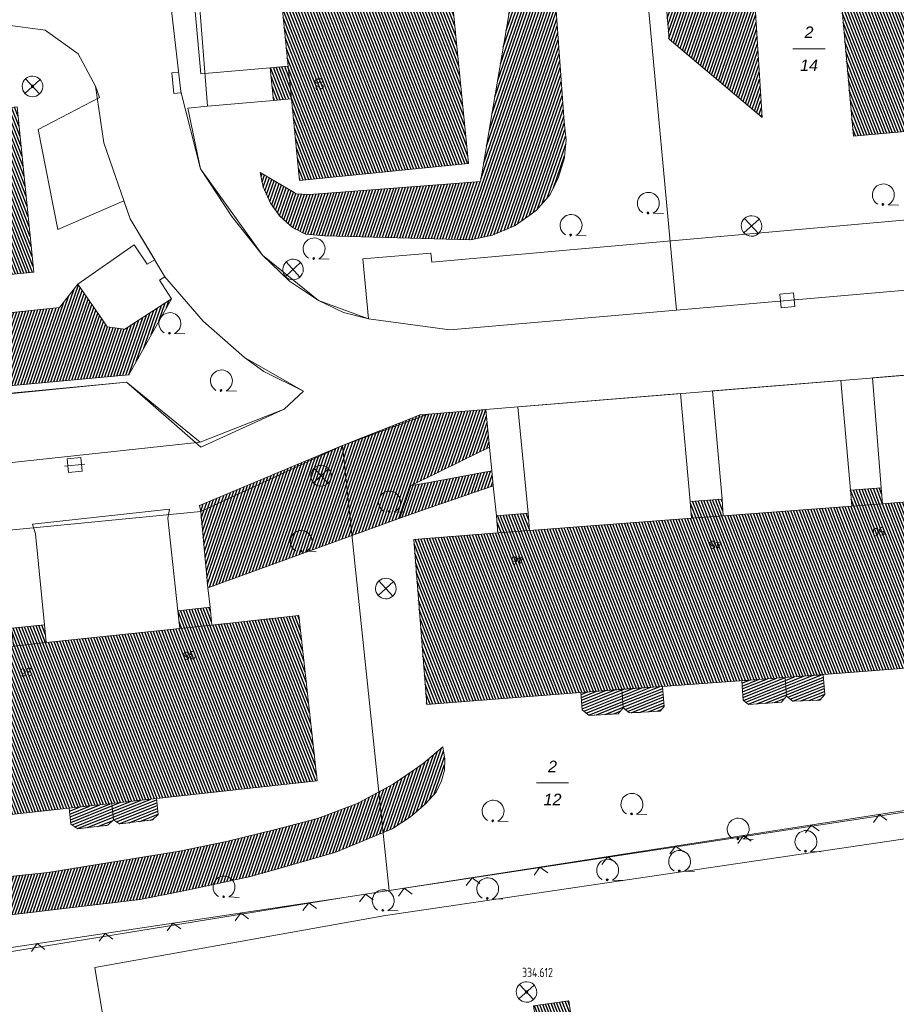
# Model space of a CAD drawing. Header units: metres. Extents: x 345144 to 348639, y 5629211 to 5635235.
# Tile 964 of 1056: x 347790 to 347853, y 5630984 to 5631056. Entities that reach past the tile are written whole.
import ezdxf
from ezdxf.enums import TextEntityAlignment as Align

# ---------------------------------------------------------------- set-up
doc = ezdxf.new("R2010")
doc.units = ezdxf.units.M
doc.header["$MEASUREMENT"] = 0
doc.linetypes.add('4_4', pattern=[1.4, 0.7, -0.7])
for name, color, linetype in [('011 Gebäude', 7, 'Continuous'), ('028 Geländeform', 7, 'Continuous'), ('065-066 Ver_Entsorgung', 7, 'Continuous'), ('065-066 Ver_Entsorgung Ausg.', 7, 'Continuous'), ('081-083 Topographie', 7, 'Continuous'), ('AX Flurstück', 7, 'Continuous'), ('AX Gebäude', 7, 'Continuous'), ('Definitionslinie', 7, 'Continuous'), ('Präsentationsobjekt -Text (punktförmig)', 7, 'Continuous')]:
    doc.layers.add(name, color=color, linetype=linetype)
doc.styles.add('ARIAL', font='arial.ttf', dxfattribs={"height": 1})
doc.styles.add('ARIALIT', font='ariali.ttf', dxfattribs={"height": 1})
doc.styles.add('DIN-6776-IT', font='txt', dxfattribs={"height": 1})
pattern_1 = [(201.882352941, (0, 0), (0.074540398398, -0.185590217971), [])]
pattern_2 = [(250.9552151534, (0, 0), (0.1890527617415, -0.065261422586), [])]
pattern_3 = [(111.5294117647, (0, 0), (-0.186045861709, -0.07339575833), [])]

# ---------------------------------------------------------------- blocks, each defined once
blk = doc.blocks.new('alk_3504_nrw')
at = {"color": 134, "lineweight": 5, "true_color": 0x00b2b2, "flags": 128}
for points in [[(-0.729333, -0.684), (-0.707333, -0.707333), (0.707333, 0.707333)], [(-0.707333, 0.707333), (0.707333, -0.707333)]]:
    blk.add_lwpolyline(points, dxfattribs=at)
at = {"color": 134, "lineweight": 5, "true_color": 0x00b2b2}
for start, end in [(90, -90), (-90, 90)]:
    blk.add_arc((0, 0), 1, start, end, dxfattribs=at)
blk = doc.blocks.new('alk_043x_nrw')
h = blk.add_hatch(color=7)
edge = h.paths.add_edge_path(flags=0)
edge.add_arc((0, 0), 1, 180, 360, ccw=False)
edge.add_arc((0, 0), 1, 0, 180, ccw=False)
blk = doc.blocks.new('alk_7100_nrwx2')
at = {"true_color": 0x2e2e2e}
h = blk.add_hatch(color=250, dxfattribs=at)
edge = h.paths.add_edge_path(flags=0)
edge.add_arc((0.024073, -0.597267), 0.057254, 180, 360, ccw=False)
edge.add_arc((0.024073, -0.597267), 0.057255, 0, 180, ccw=False)
at = {"color": 250, "lineweight": 5, "true_color": 0x2e2e2e, "flags": 128}
blk.add_lwpolyline([(0.349382, -0.597267), (1, -0.597267)], dxfattribs=at)
at = {"color": 250, "lineweight": 5, "true_color": 0x2e2e2e}
for centre, radius, start, end in [((0.024073, 0.012362), 0.690995, -61.91481688, -118.08518312), ((0.024073, -0.597267), 0.057255, 0, 180), ((0.024073, -0.597267), 0.057254, 180, 0)]:
    blk.add_arc(centre, radius, start, end, dxfattribs=at)
blk = doc.blocks.new('3488_swc')
at = {"color": 7, "lineweight": 5, "flags": 128}
for points in [[(1, 0), (-1, 0)], [(0.666667, 0.666667), (-0.666667, 0.666667), (-0.666667, -0.666667), (0.666667, -0.666667), (0.666667, 0.666667)]]:
    blk.add_lwpolyline(points, dxfattribs=at)
blk = doc.blocks.new('swc_strasseneinlauf')
at = {"color": 7, "lineweight": 5, "flags": 128}
blk.add_lwpolyline([(-1, 0), (-1, -0.666667), (1, -0.666667), (1, 0)], dxfattribs=at)

msp = doc.modelspace()

# ---------------------------------------------------------------- hatches: boundary and pattern name
at = {"layer": '011 Gebäude', "true_color": 0x8f8f8f}
h = msp.add_hatch(dxfattribs=at)
h.set_pattern_fill('_USER', color=252, scale=0.2, angle=201.88235294, style=0, pattern_type=0)
h.set_pattern_definition(pattern_1)
h.paths.add_polyline_path([(347845.361, 5631008.272), (347845.461, 5631006.911), (347845.461, 5631006.911), (347845.09, 5631006.485), (347845.09, 5631006.485), (347842.699, 5631006.316), (347842.699, 5631006.316), (347842.298, 5631006.629), (347842.298, 5631006.629), (347842.197, 5631008.042), (347842.197, 5631008.042)], flags=0)
h = msp.add_hatch(dxfattribs=at)
h.set_pattern_fill('_USER', color=252, scale=0.2, angle=201.88235294, style=0, pattern_type=0)
h.set_pattern_definition(pattern_1)
h.paths.add_polyline_path([(347847.897, 5631006.639), (347845.929, 5631006.546), (347845.929, 5631006.546), (347845.461, 5631006.911), (347845.461, 5631006.911), (347845.361, 5631008.272), (347845.361, 5631008.272), (347848.133, 5631008.48), (347848.133, 5631008.48), (347848.245, 5631007.03), (347848.245, 5631007.03)], flags=0)
h = msp.add_hatch(dxfattribs=at)
h.set_pattern_fill('_USER', color=252, scale=0.2, angle=201.88235294, style=0, pattern_type=0)
h.set_pattern_definition(pattern_1)
h.paths.add_polyline_path([(347833.469, 5631007.417), (347833.568, 5631006.062), (347833.568, 5631006.062), (347833.203, 5631005.643), (347833.203, 5631005.643), (347831.091, 5631005.518), (347831.091, 5631005.518), (347830.591, 5631005.916), (347830.591, 5631005.916), (347830.493, 5631007.196), (347830.493, 5631007.196)], flags=0)
h = msp.add_hatch(dxfattribs=at)
h.set_pattern_fill('_USER', color=252, scale=0.2, angle=201.88235294, style=0, pattern_type=0)
h.set_pattern_definition(pattern_1)
h.paths.add_polyline_path([(347836.257, 5631005.833), (347834.031, 5631005.693), (347834.031, 5631005.693), (347833.568, 5631006.062), (347833.568, 5631006.062), (347833.469, 5631007.417), (347833.469, 5631007.417), (347836.436, 5631007.631), (347836.436, 5631007.631), (347836.542, 5631006.165), (347836.542, 5631006.165)], flags=0)
h = msp.add_hatch(dxfattribs=at)
h.set_pattern_fill('_USER', color=252, scale=0.2, angle=201.88235294, style=0, pattern_type=0)
h.set_pattern_definition(pattern_1)
h.paths.add_polyline_path([(347796.323, 5630999.097), (347799.574, 5630999.46), (347799.574, 5630999.46), (347799.702, 5630998.294), (347799.702, 5630998.294), (347799.298, 5630997.906), (347799.298, 5630997.906), (347796.888, 5630997.622), (347796.888, 5630997.622), (347796.454, 5630997.916), (347796.454, 5630997.916)], flags=0)
h = msp.add_hatch(dxfattribs=at)
h.set_pattern_fill('_USER', color=252, scale=0.2, angle=201.88235294, style=0, pattern_type=0)
h.set_pattern_definition(pattern_1)
h.paths.add_polyline_path([(347796.04, 5630997.521), (347793.847, 5630997.265), (347793.847, 5630997.265), (347793.349, 5630997.609), (347793.349, 5630997.609), (347793.223, 5630998.752), (347793.223, 5630998.752), (347796.323, 5630999.097), (347796.323, 5630999.097), (347796.454, 5630997.916), (347796.454, 5630997.916)], flags=0)
at = {"layer": '028 Geländeform', "true_color": 0xb27500}
h = msp.add_hatch(dxfattribs=at)
h.set_pattern_fill('_USER', color=44, scale=0.2, angle=250.95521515, style=0, pattern_type=0)
h.set_pattern_definition(pattern_2)
h.paths.add_polyline_path([(347845.746, 5631108.885), (347847.641, 5631109.031), (347847.641, 5631109.031), (347849.683, 5631109.188), (347849.683, 5631109.188), (347850.684, 5631109.265), (347850.684, 5631109.265), (347853.383, 5631109.614), (347853.383, 5631109.614), (347850.326, 5631105.97), (347850.326, 5631105.97), (347842.104, 5631104.533), (347842.104, 5631104.533), (347840.184, 5631104.225), (347840.184, 5631104.225), (347838.81, 5631104.725), (347838.81, 5631104.725), (347836.852, 5631105.254), (347836.852, 5631105.254), (347834.931, 5631105.58), (347834.931, 5631105.58), (347833.317, 5631105.63), (347833.317, 5631105.63), (347832.935, 5631105.641), (347832.935, 5631105.641), (347831.12, 5631105.381), (347831.12, 5631105.381), (347829.55, 5631104.899), (347829.55, 5631104.899), (347827.586, 5631103.87), (347827.586, 5631103.87), (347826.397, 5631102.944), (347826.397, 5631102.944), (347825.691, 5631102.192), (347825.691, 5631102.192), (347825.032, 5631100.553), (347825.032, 5631100.553), (347824.961, 5631099.096), (347824.961, 5631099.096), (347825.617, 5631090.643), (347825.617, 5631090.643), (347826.674, 5631076.905), (347826.674, 5631076.905), (347828.256, 5631062.929), (347828.256, 5631062.929), (347829.259, 5631048.779), (347829.259, 5631048.779), (347829.411, 5631047.399), (347829.411, 5631047.399), (347829.322, 5631046.487), (347829.322, 5631046.487), (347829.287, 5631046.127), (347829.287, 5631046.127), (347828.865, 5631044.704), (347828.865, 5631044.704), (347828.621, 5631044.197), (347828.621, 5631044.197), (347828.258, 5631043.445), (347828.258, 5631043.445), (347827.26, 5631042.321), (347827.26, 5631042.321), (347826.859, 5631042.03), (347826.859, 5631042.03), (347825.702, 5631041.185), (347825.702, 5631041.185), (347824.058, 5631040.488), (347824.058, 5631040.488), (347822.484, 5631040.156), (347822.484, 5631040.156), (347811.823, 5631040.453), (347811.823, 5631040.453), (347810.438, 5631040.566), (347810.438, 5631040.566), (347809.475, 5631041.043), (347809.475, 5631041.043), (347808.566, 5631041.866), (347808.566, 5631041.866), (347807.89, 5631042.827), (347807.89, 5631042.827), (347807.344, 5631044.002), (347807.344, 5631044.002), (347807.144, 5631045.054), (347807.144, 5631045.054), (347809.498, 5631043.665), (347809.498, 5631043.665), (347809.76, 5631043.511), (347809.76, 5631043.511), (347810.642, 5631043.453), (347810.642, 5631043.453), (347811.724, 5631043.534), (347811.724, 5631043.534), (347821.004, 5631044.233), (347821.004, 5631044.233), (347823.184, 5631044.397), (347823.184, 5631044.397), (347823.466, 5631046.064), (347823.466, 5631046.064), (347823.939, 5631048.857), (347823.939, 5631048.857), (347825.555, 5631058.411), (347825.555, 5631058.411), (347825.133, 5631061.834), (347825.133, 5631061.834), (347821.109, 5631094.528), (347821.109, 5631094.528), (347819.489, 5631108.276), (347819.489, 5631108.276), (347819.437, 5631108.719), (347819.437, 5631108.719), (347830.74, 5631108.727), (347830.74, 5631108.727), (347835.289, 5631108.677), (347835.289, 5631108.677), (347839.049, 5631108.635), (347839.049, 5631108.635), (347839.932, 5631108.625), (347839.932, 5631108.625), (347841.425, 5631108.693), (347841.425, 5631108.693)], flags=0)
h = msp.add_hatch(dxfattribs=at)
h.set_pattern_fill('_USER', color=44, scale=0.2, angle=250.95521515, style=0, pattern_type=0)
h.set_pattern_definition(pattern_2)
h.paths.add_polyline_path([(347833.317, 5631105.63), (347834.931, 5631105.58), (347834.931, 5631105.58), (347836.852, 5631105.254), (347836.852, 5631105.254), (347838.81, 5631104.725), (347838.81, 5631104.725), (347840.184, 5631104.225), (347840.184, 5631104.225), (347843.682, 5631049.054), (347843.682, 5631049.054), (347836.906, 5631054.765), (347836.906, 5631054.765), (347833.817, 5631091.209), (347833.817, 5631091.209), (347833.416, 5631096.374), (347833.416, 5631096.374), (347833.271, 5631098.246), (347833.271, 5631098.246), (347833.213, 5631099.695), (347833.213, 5631099.695), (347833.238, 5631101.12), (347833.238, 5631101.12)], flags=0)
h = msp.add_hatch(dxfattribs=at)
h.set_pattern_fill('_USER', color=44, scale=0.2, angle=250.95521515, style=0, pattern_type=0)
h.set_pattern_definition(pattern_2)
h.paths.add_polyline_path([(347797.562, 5631030.323), (347753.244, 5631026.253), (347753.244, 5631026.253), (347750.996, 5631026.102), (347750.996, 5631026.102), (347748.496, 5631026.194), (347748.496, 5631026.194), (347746.346, 5631026.577), (347746.346, 5631026.577), (347745.206, 5631026.976), (347745.206, 5631026.976), (347743.746, 5631027.857), (347743.746, 5631027.857), (347742.032, 5631030.004), (347742.032, 5631030.004), (347741.341, 5631031.585), (347741.341, 5631031.585), (347740.962, 5631032.936), (347740.962, 5631032.936), (347740.84, 5631033.94), (347740.84, 5631033.94), (347741.56, 5631033.127), (347741.56, 5631033.127), (347742.231, 5631032.551), (347742.231, 5631032.551), (347743.296, 5631031.847), (347743.296, 5631031.847), (347743.633, 5631031.726), (347743.633, 5631031.726), (347744.997, 5631031.239), (347744.997, 5631031.239), (347745.7, 5631031.2), (347745.7, 5631031.2), (347746.096, 5631031.176), (347746.096, 5631031.176), (347748.267, 5631031.338), (347748.267, 5631031.338), (347749.031, 5631031.395), (347749.031, 5631031.395), (347751.21, 5631031.581), (347751.21, 5631031.581), (347786.039, 5631034.553), (347786.039, 5631034.553), (347792.53, 5631035.234), (347792.53, 5631035.234), (347793.851, 5631036.924), (347793.851, 5631036.924), (347795.64, 5631034.327), (347795.64, 5631034.327), (347795.99, 5631033.817), (347795.99, 5631033.817), (347797.27, 5631033.655), (347797.27, 5631033.655), (347800.665, 5631035.842), (347800.665, 5631035.842)], flags=0)
h = msp.add_hatch(dxfattribs=at)
h.set_pattern_fill('_USER', color=44, scale=0.2, angle=250.95521515, style=0, pattern_type=0)
h.set_pattern_definition(pattern_2)
h.paths.add_polyline_path([(347818.106, 5631022.25), (347818.039, 5631022.053), (347818.039, 5631022.053), (347817.301, 5631019.888), (347817.301, 5631019.888), (347803.332, 5631014.809), (347803.332, 5631014.809), (347802.801, 5631020.364), (347802.801, 5631020.364), (347802.705, 5631020.801), (347802.705, 5631020.801), (347813.118, 5631025.17), (347813.118, 5631025.17), (347813.985, 5631025.513), (347813.985, 5631025.513), (347817.94, 5631027.078), (347817.94, 5631027.078), (347818.752, 5631027.399), (347818.752, 5631027.399), (347819.359, 5631027.448), (347819.359, 5631027.448), (347823.573, 5631027.792), (347823.573, 5631027.792), (347823.825, 5631025.058), (347823.825, 5631025.058), (347821.948, 5631024.136), (347821.948, 5631024.136), (347819.973, 5631023.166), (347819.973, 5631023.166)], flags=0)
h = msp.add_hatch(dxfattribs=at)
h.set_pattern_fill('_USER', color=44, scale=0.2, angle=250.95521515, style=0, pattern_type=0)
h.set_pattern_definition(pattern_2)
h.paths.add_polyline_path([(347824.101, 5631022.243), (347820.644, 5631021.046), (347820.644, 5631021.046), (347819.777, 5631020.746), (347819.777, 5631020.746), (347818.617, 5631020.344), (347818.617, 5631020.344), (347817.301, 5631019.888), (347817.301, 5631019.888), (347818.039, 5631022.053), (347818.039, 5631022.053), (347818.106, 5631022.25), (347818.106, 5631022.25), (347819.163, 5631022.442), (347819.163, 5631022.442), (347823.997, 5631023.319), (347823.997, 5631023.319)], flags=0)
h = msp.add_hatch(dxfattribs=at)
h.set_pattern_fill('_USER', color=44, scale=0.2, angle=250.95521515, style=0, pattern_type=0)
h.set_pattern_definition(pattern_2)
h.paths.add_polyline_path([(347763.98, 5630988.03), (347752.997, 5630987.236), (347752.997, 5630987.236), (347752.219, 5630987.442), (347752.219, 5630987.442), (347751.66, 5630987.867), (347751.66, 5630987.867), (347751.213, 5630988.61), (347751.213, 5630988.61), (347750.98, 5630990.328), (347750.98, 5630990.328), (347750.913, 5630992.125), (347750.913, 5630992.125), (347751.462, 5630993.583), (347751.462, 5630993.583), (347752.026, 5630994.845), (347752.026, 5630994.845), (347752.918, 5630996.395), (347752.918, 5630996.395), (347753.361, 5630993.484), (347753.361, 5630993.484), (347753.682, 5630991.377), (347753.682, 5630991.377), (347753.82, 5630990.466), (347753.82, 5630990.466), (347754.151, 5630990.492), (347754.151, 5630990.492), (347769.441, 5630991.757), (347769.441, 5630991.757), (347791.662, 5630994.082), (347791.662, 5630994.082), (347801.251, 5630995.641), (347801.251, 5630995.641), (347804.689, 5630996.345), (347804.689, 5630996.345), (347808.246, 5630997.201), (347808.246, 5630997.201), (347811.311, 5630998.005), (347811.311, 5630998.005), (347814.152, 5630999.077), (347814.152, 5630999.077), (347814.38, 5630999.199), (347814.38, 5630999.199), (347816.81, 5631000.51), (347816.81, 5631000.51), (347818.353, 5631001.566), (347818.353, 5631001.566), (347819.004, 5631002.011), (347819.004, 5631002.011), (347820.438, 5631003.24), (347820.438, 5631003.24), (347820.57, 5631002.332), (347820.57, 5631002.332), (347820.545, 5631001.532), (347820.545, 5631001.532), (347820.348, 5631000.754), (347820.348, 5631000.754), (347819.954, 5630999.933), (347819.954, 5630999.933), (347819.183, 5630999.068), (347819.183, 5630999.068), (347818.089, 5630998.128), (347818.089, 5630998.128), (347816.735, 5630997.261), (347816.735, 5630997.261), (347812.635, 5630995.566), (347812.635, 5630995.566), (347808.747, 5630994.442), (347808.747, 5630994.442), (347806.438, 5630993.782), (347806.438, 5630993.782), (347801.789, 5630992.779), (347801.789, 5630992.779), (347798.384, 5630992.119), (347798.384, 5630992.119)], flags=0)
at = {"layer": 'AX Gebäude', "true_color": 0x4f4f4f}
h = msp.add_hatch(dxfattribs=at)
h.set_pattern_fill('_USER', color=251, scale=0.2, angle=111.52941176, style=0, pattern_type=0)
h.set_pattern_definition(pattern_3)
h.paths.add_polyline_path([(347858.276, 5631095.728), (347858.494, 5631093.412), (347859.667, 5631081.19), (347859.892, 5631078.838), (347860.793, 5631069.313), (347861.02, 5631066.891), (347861.91, 5631057.24), (347862.134, 5631054.783), (347862.669, 5631048.804), (347850.331, 5631047.698), (347848.755, 5631065.238), (347847.934, 5631074.126), (347846.795, 5631086.164), (347845.443, 5631100.877), (347857.699, 5631102.002)], flags=0)
h = msp.add_hatch(dxfattribs=at)
h.set_pattern_fill('_USER', color=251, scale=0.2, angle=111.52941176, style=0, pattern_type=0)
h.set_pattern_definition(pattern_3)
h.paths.add_polyline_path([(347809.407, 5631050.429), (347809.167, 5631052.801), (347807.953, 5631064.828), (347807.737, 5631067.032), (347806.829, 5631076.626), (347806.621, 5631078.874), (347805.73, 5631088.647), (347805.524, 5631090.914), (347804.968, 5631096.991), (347817.342, 5631098.123), (347819.463, 5631074.824), (347820.041, 5631068.631), (347820.891, 5631059.893), (347822.309, 5631045.697), (347810.002, 5631044.467)], flags=0)
h = msp.add_hatch(dxfattribs=at)
h.set_pattern_fill('_USER', color=251, scale=0.2, angle=111.52941176, style=0, pattern_type=0)
h.set_pattern_definition(pattern_3)
h.paths.add_polyline_path([(347809.407, 5631050.429), (347808.102, 5631050.298), (347807.863, 5631052.669), (347809.167, 5631052.801)], flags=0)
h = msp.add_hatch(dxfattribs=at)
h.set_pattern_fill('_USER', color=251, scale=0.2, angle=111.52941176, style=0, pattern_type=0)
h.set_pattern_definition(pattern_3)
h.paths.add_polyline_path([(347752.126, 5631046.293), (347754.495, 5631046.512), (347766.536, 5631047.626), (347768.899, 5631047.847), (347780.91, 5631048.986), (347783.164, 5631049.207), (347789.437, 5631049.834), (347790.641, 5631037.789), (347772.975, 5631036.029), (347761.653, 5631034.949), (347747.081, 5631033.602), (347745.963, 5631045.725)], flags=0)
h = msp.add_hatch(dxfattribs=at)
h.set_pattern_fill('_USER', color=251, scale=0.2, angle=111.52941176, style=0, pattern_type=0)
h.set_pattern_definition(pattern_3)
h.paths.add_polyline_path([(347824.447, 5631018.814), (347826.745, 5631018.991), (347838.547, 5631019.872), (347840.859, 5631020.045), (347850.21, 5631020.751), (347852.455, 5631020.928), (347862.267, 5631021.737), (347864.561, 5631021.93), (347870.513, 5631022.441), (347871.546, 5631010.422), (347859.911, 5631009.421), (347853.836, 5631008.922), (347845.361, 5631008.272), (347830.493, 5631007.196), (347819.264, 5631006.312), (347818.317, 5631018.332)], flags=0)
h = msp.add_hatch(dxfattribs=at)
h.set_pattern_fill('_USER', color=251, scale=0.2, angle=111.52941176, style=0, pattern_type=0)
h.set_pattern_definition(pattern_3)
h.paths.add_polyline_path([(347850.21, 5631020.751), (347850.119, 5631021.913), (347852.361, 5631022.09), (347852.455, 5631020.928)], flags=0)
h = msp.add_hatch(dxfattribs=at)
h.set_pattern_fill('_USER', color=251, scale=0.2, angle=111.52941176, style=0, pattern_type=0)
h.set_pattern_definition(pattern_3)
h.paths.add_polyline_path([(347838.547, 5631019.872), (347838.455, 5631021.103), (347840.767, 5631021.276), (347840.859, 5631020.045)], flags=0)
h = msp.add_hatch(dxfattribs=at)
h.set_pattern_fill('_USER', color=251, scale=0.2, angle=111.52941176, style=0, pattern_type=0)
h.set_pattern_definition(pattern_3)
h.paths.add_polyline_path([(347824.447, 5631018.814), (347824.351, 5631020.059), (347826.651, 5631020.235), (347826.745, 5631018.991)], flags=0)
h = msp.add_hatch(dxfattribs=at)
h.set_pattern_fill('_USER', color=251, scale=0.2, angle=111.52941176, style=0, pattern_type=0)
h.set_pattern_definition(pattern_3)
h.paths.add_polyline_path([(347801.283, 5631011.849), (347801.146, 5631013.136), (347803.481, 5631013.39), (347803.621, 5631012.101)], flags=0)
h = msp.add_hatch(dxfattribs=at)
h.set_pattern_fill('_USER', color=251, scale=0.2, angle=111.52941176, style=0, pattern_type=0)
h.set_pattern_definition(pattern_3)
h.paths.add_polyline_path([(347762.704, 5631007.909), (347764.861, 5631008.115), (347777.201, 5631009.336), (347779.609, 5631009.578), (347789.166, 5631010.564), (347791.559, 5631010.815), (347801.283, 5631011.849), (347803.621, 5631012.101), (347809.957, 5631012.8), (347811.288, 5631000.754), (347793.222, 5630998.752), (347784.065, 5630997.757), (347780.946, 5630997.438), (347771.908, 5630996.563), (347757.357, 5630995.232), (347756.253, 5631007.318)], flags=0)
h = msp.add_hatch(dxfattribs=at)
h.set_pattern_fill('_USER', color=251, scale=0.2, angle=111.52941176, style=0, pattern_type=0)
h.set_pattern_definition(pattern_3)
h.paths.add_polyline_path([(347789.166, 5631010.564), (347789.031, 5631011.86), (347791.422, 5631012.11), (347791.559, 5631010.815)], flags=0)
h = msp.add_hatch(dxfattribs=at)
h.set_pattern_fill('_USER', color=251, scale=0.2, angle=111.52941176, style=0, pattern_type=0)
h.set_pattern_definition(pattern_3)
h.paths.add_polyline_path([(347827.417, 5630981.88), (347827.048, 5630984.362), (347829.612, 5630984.744), (347829.981, 5630982.262)], flags=0)

# ---------------------------------------------------------------- linework, layer by layer
at = {"layer": '011 Gebäude', "color": 251, "linetype": 'Continuous', "lineweight": 13, "true_color": 0x4f4f4f, "flags": 128}
for points in [[(347845.361, 5631008.272), (347845.461, 5631006.911), (347845.461, 5631006.911), (347845.09, 5631006.485), (347845.09, 5631006.485), (347842.699, 5631006.316), (347842.699, 5631006.316), (347842.298, 5631006.629), (347842.298, 5631006.629), (347842.197, 5631008.042), (347842.197, 5631008.042), (347845.361, 5631008.272)], [(347847.897, 5631006.639), (347845.929, 5631006.546), (347845.929, 5631006.546), (347845.461, 5631006.911), (347845.461, 5631006.911), (347845.361, 5631008.272), (347845.361, 5631008.272), (347848.133, 5631008.48), (347848.133, 5631008.48), (347848.245, 5631007.03), (347848.245, 5631007.03), (347847.897, 5631006.639)], [(347833.469, 5631007.417), (347833.568, 5631006.062), (347833.568, 5631006.062), (347833.203, 5631005.643), (347833.203, 5631005.643), (347831.091, 5631005.518), (347831.091, 5631005.518), (347830.591, 5631005.916), (347830.591, 5631005.916), (347830.493, 5631007.196), (347830.493, 5631007.196), (347833.469, 5631007.417)], [(347836.257, 5631005.833), (347834.031, 5631005.693), (347834.031, 5631005.693), (347833.568, 5631006.062), (347833.568, 5631006.062), (347833.469, 5631007.417), (347833.469, 5631007.417), (347836.436, 5631007.631), (347836.436, 5631007.631), (347836.542, 5631006.165), (347836.542, 5631006.165), (347836.257, 5631005.833)], [(347796.323, 5630999.097), (347799.574, 5630999.46), (347799.574, 5630999.46), (347799.702, 5630998.294), (347799.702, 5630998.294), (347799.298, 5630997.906), (347799.298, 5630997.906), (347796.888, 5630997.622), (347796.888, 5630997.622), (347796.454, 5630997.916), (347796.454, 5630997.916), (347796.323, 5630999.097)], [(347796.04, 5630997.521), (347793.847, 5630997.265), (347793.847, 5630997.265), (347793.349, 5630997.609), (347793.349, 5630997.609), (347793.223, 5630998.752), (347793.223, 5630998.752), (347796.323, 5630999.097), (347796.323, 5630999.097), (347796.454, 5630997.916), (347796.454, 5630997.916), (347796.04, 5630997.521)]]:
    msp.add_lwpolyline(points, dxfattribs=at)
at = {"layer": '081-083 Topographie', "color": 7, "linetype": 'Continuous', "lineweight": 5, "flags": 128}
for points in [[(347806.589, 5631064.692), (347801.717, 5631064.247), (347801.717, 5631064.247), (347802.806, 5631052.243), (347802.806, 5631052.243), (347807.863, 5631052.669)], [(347800.667, 5631056.848), (347801.353, 5631050.944), (347801.353, 5631050.944), (347802.799, 5631045.319), (347802.799, 5631045.319), (347805.073, 5631041.845), (347805.073, 5631041.845), (347807.295, 5631039.038), (347807.295, 5631039.038), (347809.269, 5631037.134), (347809.269, 5631037.134), (347811.384, 5631035.728), (347811.384, 5631035.728), (347813.207, 5631034.855), (347813.207, 5631034.855), (347815.018, 5631034.4), (347815.018, 5631034.4), (347814.616, 5631038.755), (347814.616, 5631038.755), (347819.563, 5631039.172), (347819.563, 5631039.172), (347819.629, 5631038.517), (347819.629, 5631038.517), (347862.416, 5631042.328)], [(347793.851, 5631036.924), (347797.95, 5631039.777), (347797.95, 5631039.777), (347798.915, 5631038.389), (347798.915, 5631038.389), (347799.452, 5631038.683), (347799.452, 5631038.683), (347797.657, 5631041.688), (347797.657, 5631041.688), (347797.205, 5631043.002), (347797.205, 5631043.002), (347792.39, 5631040.909), (347792.39, 5631040.909), (347790.974, 5631048.195), (347790.974, 5631048.195), (347795.44, 5631050.518), (347795.44, 5631050.518), (347795.15, 5631051.338)], [(347803.29, 5631049.885), (347808.102, 5631050.298)], [(347800.665, 5631035.842), (347799.813, 5631037.21), (347799.813, 5631037.21), (347800.189, 5631037.451), (347800.189, 5631037.451), (347802.973, 5631034.234), (347802.973, 5631034.234), (347806.002, 5631031.59), (347806.002, 5631031.59), (347807.399, 5631030.566), (347807.399, 5631030.566), (347810.286, 5631029.129), (347810.286, 5631029.129), (347808.873, 5631027.829), (347808.873, 5631027.829), (347802.813, 5631025.043)], [(347862.165, 5631022.953), (347861.496, 5631030.932), (347861.496, 5631030.932), (347851.715, 5631030.091), (347851.715, 5631030.091), (347852.361, 5631022.09)], [(347802.813, 5631025.043), (347797.4, 5631029.794), (347797.4, 5631029.794), (347751.836, 5631025.278), (347751.836, 5631025.278), (347756.203, 5631021.854)], [(347850.119, 5631021.913), (347849.428, 5631029.911), (347849.428, 5631029.911), (347840.07, 5631029.142), (347840.07, 5631029.142), (347840.767, 5631021.276)], [(347826.65, 5631020.235), (347825.898, 5631027.983), (347825.898, 5631027.983), (347837.735, 5631028.951), (347837.735, 5631028.951), (347838.455, 5631021.103)], [(347823.573, 5631027.792), (347823.825, 5631025.058), (347823.825, 5631025.058), (347823.997, 5631023.319), (347823.997, 5631023.319), (347824.101, 5631022.243), (347824.101, 5631022.243), (347824.351, 5631020.059)], [(347790.563, 5631019.442), (347800.525, 5631020.527)], [(347800.525, 5631020.527), (347800.411, 5631019.885), (347800.411, 5631019.885), (347801.146, 5631013.136)], [(347802.801, 5631020.364), (347803.332, 5631014.809), (347803.332, 5631014.809), (347803.482, 5631013.389)], [(347790.563, 5631019.442), (347790.771, 5631018.748), (347790.771, 5631018.748), (347791.423, 5631012.11)], [(347881.904, 5631002.931), (347880.74, 5631002.639), (347880.74, 5631002.639), (347880.516, 5631002.583), (347880.516, 5631002.583), (347879.709, 5631002.383), (347879.709, 5631002.383), (347868.125, 5631000.772), (347868.125, 5631000.772), (347816.519, 5630992.758), (347816.519, 5630992.758), (347813.074, 5630992.239), (347813.074, 5630992.239), (347748.929, 5630982.586)], [(347790.418, 5630975.442), (347791.814, 5630976.358), (347791.814, 5630976.358), (347793.847, 5630977.298), (347793.847, 5630977.298), (347796.056, 5630978.011), (347796.056, 5630978.011), (347796.331, 5630978.232), (347796.331, 5630978.232), (347796.516, 5630978.506), (347796.516, 5630978.506), (347795.1, 5630987.155), (347795.1, 5630987.155), (347816.267, 5630990.956), (347816.267, 5630990.956), (347854.412, 5630996.566), (347854.412, 5630996.566), (347869.165, 5630998.57)]]:
    msp.add_lwpolyline(points, dxfattribs=at)
at = {"layer": 'AX Flurstück', "color": 8, "linetype": 'Continuous', "lineweight": 13, "true_color": 0x808080, "flags": 128}
for points in [[(347794.062, 5631113.483), (347799.537, 5631109.536), (347799.274, 5631101.202), (347803.29, 5631049.885), (347801.858, 5631049.73), (347802.799, 5631045.319), (347807.295, 5631039.038), (347811.384, 5631035.728), (347815.018, 5631034.4), (347820.933, 5631033.596), (347837.444, 5631035.034), (347871.437, 5631037.993)], [(347873.443, 5631110.628), (347873.928, 5631107.345), (347878.607, 5631077.715), (347880.352, 5631066.707), (347881.784, 5631058.266), (347885.167, 5631033.254), (347885.976, 5631027.274), (347886.314, 5631025.385), (347888.732, 5631011.891), (347889.944, 5631004.262), (347888.738, 5631004.166), (347885.711, 5631003.925), (347884.205, 5631010.454), (347881.422, 5631020.382), (347878.326, 5631027.555), (347876.399, 5631031.032), (347872.602, 5631034.816), (347871.437, 5631037.993), (347837.444, 5631035.034), (347830.672, 5631108.171), (347845.599, 5631108.346), (347873.443, 5631110.628)], [(347799.537, 5631109.536), (347819.489, 5631108.275), (347830.672, 5631108.171), (347837.444, 5631035.034), (347820.933, 5631033.596), (347815.018, 5631034.4), (347811.384, 5631035.728), (347807.295, 5631039.038), (347802.799, 5631045.319), (347801.858, 5631049.73), (347803.29, 5631049.885), (347799.274, 5631101.202), (347799.537, 5631109.536)], [(347726.258, 5631050.442), (347788.599, 5631055.811), (347791.486, 5631055.408), (347793.882, 5631053.697), (347795.15, 5631051.338), (347795.756, 5631047.211), (347797.657, 5631041.688), (347800.189, 5631037.451), (347802.973, 5631034.234), (347806.002, 5631031.59), (347810.286, 5631029.129), (347808.873, 5631027.829), (347802.756, 5631025.421), (347797.399, 5631029.794), (347752.113, 5631025.48), (347752.241, 5631024.636), (347756.357, 5631021.188), (347756.489, 5631020.418), (347755.658, 5631020.328), (347751.513, 5631020.766), (347745.685, 5631022.935), (347729.654, 5631045.601), (347726.258, 5631050.442)], [(347863.781, 5631031.081), (347819.36, 5631027.448), (347813.118, 5631025.17), (347802.8, 5631020.364), (347755.981, 5631015.813), (347750.292, 5631016.394), (347745.685, 5631022.935), (347751.513, 5631020.766), (347755.658, 5631020.328), (347756.489, 5631020.418), (347802.756, 5631025.421), (347808.873, 5631027.829), (347810.286, 5631029.129), (347806.002, 5631031.59), (347802.973, 5631034.234), (347800.189, 5631037.451), (347797.657, 5631041.688), (347795.756, 5631047.211), (347795.15, 5631051.338), (347793.882, 5631053.697), (347791.486, 5631055.408), (347788.599, 5631055.811), (347726.258, 5631050.442)], [(347863.781, 5631031.081), (347867.624, 5631030.347), (347871.812, 5631027.158), (347875.804, 5631018.563), (347879.709, 5631002.383), (347816.519, 5630992.758), (347813.118, 5631025.17), (347819.36, 5631027.448), (347863.781, 5631031.081)], [(347752.113, 5631025.48), (347797.399, 5631029.794), (347802.756, 5631025.421), (347756.489, 5631020.418), (347756.357, 5631021.188), (347752.241, 5631024.636), (347752.113, 5631025.48)], [(347750.292, 5631016.394), (347755.981, 5631015.813), (347802.8, 5631020.364), (347813.118, 5631025.17), (347816.519, 5630992.758), (347813.073, 5630992.239), (347749.29, 5630981.872), (347748.929, 5630982.587), (347750.292, 5631016.394)], [(347749.29, 5630981.872), (347813.073, 5630992.239), (347816.519, 5630992.758), (347879.709, 5631002.383), (347885.711, 5631003.925), (347888.738, 5631004.166), (347889.944, 5631004.262), (347892.453, 5630988.464), (347895.045, 5630972.188), (347898.735, 5630948.983), (347780.13, 5630929.385), (347752.403, 5630975.981), (347749.29, 5630981.872)]]:
    msp.add_lwpolyline(points, dxfattribs=at)
at = {"layer": 'AX Gebäude', "color": 7, "linetype": 'Continuous', "lineweight": 5, "flags": 128}
for points in [[(347858.276, 5631095.728), (347858.494, 5631093.412), (347859.667, 5631081.19), (347859.892, 5631078.838), (347860.793, 5631069.313), (347861.02, 5631066.891), (347861.91, 5631057.24), (347862.134, 5631054.783), (347862.669, 5631048.804), (347850.331, 5631047.698), (347848.755, 5631065.238), (347847.934, 5631074.126), (347846.795, 5631086.164), (347845.443, 5631100.877), (347857.699, 5631102.002), (347858.276, 5631095.728)], [(347809.407, 5631050.429), (347809.167, 5631052.801), (347807.953, 5631064.828), (347807.737, 5631067.032), (347806.829, 5631076.626), (347806.621, 5631078.874), (347805.73, 5631088.647), (347805.524, 5631090.914), (347804.968, 5631096.991), (347817.342, 5631098.123), (347819.463, 5631074.824), (347820.041, 5631068.631), (347820.891, 5631059.893), (347822.309, 5631045.697), (347810.002, 5631044.467), (347809.407, 5631050.429)], [(347809.407, 5631050.429), (347808.102, 5631050.298), (347807.863, 5631052.669), (347809.167, 5631052.801), (347809.407, 5631050.429)], [(347752.126, 5631046.293), (347754.495, 5631046.512), (347766.536, 5631047.626), (347768.899, 5631047.847), (347780.91, 5631048.986), (347783.164, 5631049.207), (347789.437, 5631049.834), (347790.641, 5631037.789), (347772.975, 5631036.029), (347761.653, 5631034.949), (347747.081, 5631033.602), (347745.963, 5631045.725), (347752.126, 5631046.293)], [(347824.447, 5631018.814), (347826.745, 5631018.991), (347838.547, 5631019.872), (347840.859, 5631020.045), (347850.21, 5631020.751), (347852.455, 5631020.928), (347862.267, 5631021.737), (347864.561, 5631021.93), (347870.513, 5631022.441), (347871.546, 5631010.422), (347859.911, 5631009.421), (347853.836, 5631008.922), (347845.361, 5631008.272), (347830.493, 5631007.196), (347819.264, 5631006.312), (347818.317, 5631018.332), (347824.447, 5631018.814)], [(347850.21, 5631020.751), (347850.119, 5631021.913), (347852.361, 5631022.09), (347852.455, 5631020.928), (347850.21, 5631020.751)], [(347838.547, 5631019.872), (347838.455, 5631021.103), (347840.767, 5631021.276), (347840.859, 5631020.045), (347838.547, 5631019.872)], [(347824.447, 5631018.814), (347824.351, 5631020.059), (347826.651, 5631020.235), (347826.745, 5631018.991), (347824.447, 5631018.814)], [(347801.283, 5631011.849), (347801.146, 5631013.136), (347803.481, 5631013.39), (347803.621, 5631012.101), (347801.283, 5631011.849)], [(347762.704, 5631007.909), (347764.861, 5631008.115), (347777.201, 5631009.336), (347779.609, 5631009.578), (347789.166, 5631010.564), (347791.559, 5631010.815), (347801.283, 5631011.849), (347803.621, 5631012.101), (347809.957, 5631012.8), (347811.288, 5631000.754), (347793.222, 5630998.752), (347784.065, 5630997.757), (347780.946, 5630997.438), (347771.908, 5630996.563), (347757.357, 5630995.232), (347756.253, 5631007.318), (347762.704, 5631007.909)], [(347789.166, 5631010.564), (347789.031, 5631011.86), (347791.422, 5631012.11), (347791.559, 5631010.815), (347789.166, 5631010.564)], [(347827.417, 5630981.88), (347827.048, 5630984.362), (347829.612, 5630984.744), (347829.981, 5630982.262), (347827.417, 5630981.88)]]:
    msp.add_lwpolyline(points, dxfattribs=at)
at = {"layer": 'Definitionslinie', "color": 44, "linetype": 'Continuous', "lineweight": 5, "true_color": 0xb27500, "flags": 128}
for points in [[(347840.184, 5631104.225), (347843.682, 5631049.054)], [(347833.817, 5631091.209), (347836.906, 5631054.765)], [(347828.256, 5631062.929), (347829.259, 5631048.779)], [(347823.939, 5631048.857), (347825.555, 5631058.411)], [(347836.906, 5631054.765), (347843.682, 5631049.054)], [(347823.466, 5631046.064), (347823.939, 5631048.857)], [(347829.259, 5631048.779), (347829.411, 5631047.399)], [(347829.322, 5631046.487), (347829.411, 5631047.399)], [(347823.184, 5631044.397), (347823.466, 5631046.064)], [(347828.865, 5631044.704), (347829.287, 5631046.127)], [(347829.287, 5631046.127), (347829.322, 5631046.487)], [(347807.144, 5631045.054), (347809.498, 5631043.665)], [(347807.144, 5631045.054), (347807.344, 5631044.002)], [(347828.621, 5631044.197), (347828.865, 5631044.704)], [(347807.344, 5631044.002), (347807.89, 5631042.827)], [(347811.724, 5631043.534), (347821.004, 5631044.233)], [(347821.004, 5631044.233), (347823.184, 5631044.397)], [(347828.258, 5631043.445), (347828.621, 5631044.197)], [(347809.498, 5631043.665), (347809.76, 5631043.511)], [(347809.76, 5631043.511), (347810.642, 5631043.453)], [(347810.642, 5631043.453), (347811.724, 5631043.534)], [(347827.26, 5631042.321), (347828.258, 5631043.445)], [(347807.89, 5631042.827), (347808.566, 5631041.866)], [(347826.859, 5631042.03), (347827.26, 5631042.321)], [(347808.566, 5631041.866), (347809.475, 5631041.043)], [(347825.702, 5631041.185), (347826.859, 5631042.03)], [(347809.475, 5631041.043), (347810.438, 5631040.566)], [(347824.058, 5631040.488), (347825.702, 5631041.185)], [(347810.438, 5631040.566), (347811.823, 5631040.453)], [(347811.823, 5631040.453), (347822.484, 5631040.156)], [(347822.484, 5631040.156), (347824.058, 5631040.488)], [(347792.53, 5631035.234), (347793.851, 5631036.924)], [(347793.851, 5631036.924), (347795.64, 5631034.327)], [(347797.27, 5631033.655), (347800.665, 5631035.842)], [(347797.562, 5631030.323), (347800.665, 5631035.842)], [(347786.039, 5631034.553), (347792.53, 5631035.234)], [(347795.64, 5631034.327), (347795.99, 5631033.817)], [(347795.99, 5631033.817), (347797.27, 5631033.655)], [(347753.244, 5631026.253), (347797.562, 5631030.323)], [(347817.94, 5631027.078), (347818.752, 5631027.399)], [(347818.752, 5631027.399), (347819.359, 5631027.448)], [(347819.359, 5631027.448), (347823.573, 5631027.792)], [(347823.573, 5631027.792), (347823.825, 5631025.058)], [(347813.985, 5631025.513), (347817.94, 5631027.078)], [(347802.705, 5631020.801), (347813.118, 5631025.17)], [(347813.118, 5631025.17), (347813.985, 5631025.513)], [(347821.948, 5631024.136), (347823.825, 5631025.058)], [(347819.973, 5631023.166), (347821.948, 5631024.136)], [(347818.106, 5631022.25), (347819.973, 5631023.166)], [(347819.163, 5631022.442), (347823.997, 5631023.319)], [(347823.997, 5631023.319), (347824.101, 5631022.243)], [(347818.039, 5631022.053), (347818.106, 5631022.25)], [(347818.039, 5631022.053), (347818.106, 5631022.25)], [(347818.106, 5631022.25), (347819.163, 5631022.442)], [(347820.644, 5631021.046), (347824.101, 5631022.243)], [(347817.301, 5631019.888), (347818.039, 5631022.053)], [(347817.301, 5631019.888), (347818.039, 5631022.053)], [(347802.705, 5631020.801), (347802.801, 5631020.364)], [(347819.777, 5631020.746), (347820.644, 5631021.046)], [(347802.801, 5631020.364), (347803.332, 5631014.809)], [(347817.301, 5631019.888), (347818.617, 5631020.344)], [(347818.617, 5631020.344), (347819.777, 5631020.746)], [(347803.332, 5631014.809), (347817.301, 5631019.888)], [(347819.004, 5631002.011), (347820.438, 5631003.24)], [(347820.438, 5631003.24), (347820.57, 5631002.332)], [(347820.57, 5631002.332), (347820.545, 5631001.532)], [(347816.81, 5631000.51), (347818.353, 5631001.566)], [(347818.353, 5631001.566), (347819.004, 5631002.011)], [(347820.348, 5631000.754), (347820.545, 5631001.532)], [(347819.954, 5630999.933), (347820.348, 5631000.754)], [(347814.38, 5630999.199), (347816.81, 5631000.51)], [(347819.183, 5630999.068), (347819.954, 5630999.933)], [(347811.311, 5630998.005), (347814.152, 5630999.077)], [(347814.152, 5630999.077), (347814.38, 5630999.199)], [(347818.089, 5630998.128), (347819.183, 5630999.068)], [(347808.246, 5630997.201), (347811.311, 5630998.005)], [(347816.735, 5630997.261), (347818.089, 5630998.128)], [(347804.689, 5630996.345), (347808.246, 5630997.201)], [(347812.635, 5630995.566), (347816.735, 5630997.261)], [(347801.251, 5630995.641), (347804.689, 5630996.345)], [(347791.662, 5630994.082), (347801.251, 5630995.641)], [(347808.747, 5630994.442), (347812.635, 5630995.566)], [(347806.438, 5630993.782), (347808.747, 5630994.442)], [(347769.441, 5630991.757), (347791.662, 5630994.082)], [(347801.789, 5630992.779), (347806.438, 5630993.782)], [(347763.98, 5630988.03), (347798.384, 5630992.119)], [(347798.384, 5630992.119), (347801.789, 5630992.779)]]:
    msp.add_lwpolyline(points, dxfattribs=at)
at = {"layer": 'Definitionslinie', "color": 7, "linetype": 'Continuous', "lineweight": 5, "flags": 128}
for points in [[(347801.717, 5631064.247), (347802.806, 5631052.243)], [(347800.667, 5631056.848), (347801.353, 5631050.944)], [(347802.806, 5631052.243), (347807.863, 5631052.669)], [(347795.15, 5631051.338), (347795.44, 5631050.518)], [(347801.353, 5631050.944), (347802.799, 5631045.319)], [(347790.974, 5631048.195), (347795.44, 5631050.518)], [(347803.29, 5631049.885), (347808.102, 5631050.298)], [(347790.974, 5631048.195), (347792.39, 5631040.909)], [(347802.799, 5631045.319), (347805.073, 5631041.845)], [(347792.39, 5631040.909), (347797.205, 5631043.002)], [(347797.205, 5631043.002), (347797.657, 5631041.688)], [(347819.629, 5631038.517), (347862.416, 5631042.328)], [(347797.657, 5631041.688), (347799.452, 5631038.683)], [(347805.073, 5631041.845), (347807.295, 5631039.038)], [(347793.851, 5631036.924), (347797.95, 5631039.777)], [(347797.95, 5631039.777), (347798.915, 5631038.389)], [(347798.915, 5631038.389), (347799.452, 5631038.683)], [(347807.295, 5631039.038), (347809.269, 5631037.134)], [(347814.616, 5631038.755), (347819.563, 5631039.172)], [(347814.616, 5631038.755), (347815.018, 5631034.4)], [(347819.563, 5631039.172), (347819.629, 5631038.517)], [(347799.813, 5631037.21), (347800.189, 5631037.451)], [(347800.189, 5631037.451), (347802.973, 5631034.234)], [(347799.813, 5631037.21), (347800.665, 5631035.842)], [(347809.269, 5631037.134), (347811.384, 5631035.728)], [(347811.384, 5631035.728), (347813.207, 5631034.855)], [(347813.207, 5631034.855), (347815.018, 5631034.4)], [(347802.973, 5631034.234), (347806.002, 5631031.59)], [(347806.002, 5631031.59), (347807.399, 5631030.566)], [(347851.715, 5631030.091), (347861.496, 5631030.932)], [(347807.399, 5631030.566), (347810.286, 5631029.129)], [(347851.715, 5631030.091), (347852.361, 5631022.09)], [(347751.836, 5631025.278), (347797.4, 5631029.794)], [(347797.4, 5631029.794), (347802.813, 5631025.043)], [(347840.07, 5631029.142), (347849.428, 5631029.911)], [(347849.428, 5631029.911), (347850.119, 5631021.913)], [(347808.873, 5631027.829), (347810.286, 5631029.129)], [(347825.898, 5631027.983), (347837.735, 5631028.951)], [(347837.735, 5631028.951), (347838.455, 5631021.103)], [(347840.07, 5631029.142), (347840.767, 5631021.276)], [(347825.898, 5631027.983), (347826.65, 5631020.235)], [(347802.813, 5631025.043), (347808.873, 5631027.829)], [(347823.573, 5631027.792), (347823.825, 5631025.058)], [(347823.825, 5631025.058), (347823.997, 5631023.319)], [(347823.997, 5631023.319), (347824.101, 5631022.243)], [(347824.101, 5631022.243), (347824.351, 5631020.059)], [(347790.563, 5631019.442), (347800.525, 5631020.527)], [(347800.411, 5631019.885), (347800.525, 5631020.527)], [(347802.801, 5631020.364), (347803.332, 5631014.809)], [(347790.563, 5631019.442), (347790.771, 5631018.748)], [(347800.411, 5631019.885), (347801.146, 5631013.136)], [(347790.771, 5631018.748), (347791.423, 5631012.11)], [(347803.332, 5631014.809), (347803.482, 5631013.389)], [(347816.519, 5630992.758), (347868.125, 5631000.772)], [(347852.774, 5630997.882), (347852.204, 5630998.3), (347851.786, 5630997.729)], [(347852.774, 5630997.882), (347852.204, 5630998.3), (347851.786, 5630997.729)], [(347847.834, 5630997.115), (347847.263, 5630997.532), (347846.845, 5630996.961)], [(347847.834, 5630997.115), (347847.263, 5630997.532), (347846.845, 5630996.961)], [(347816.267, 5630990.956), (347854.412, 5630996.566)], [(347842.893, 5630996.348), (347842.322, 5630996.765), (347841.905, 5630996.194)], [(347842.893, 5630996.348), (347842.322, 5630996.765), (347841.905, 5630996.194)], [(347837.952, 5630995.58), (347837.381, 5630995.998), (347836.964, 5630995.427)], [(347837.952, 5630995.58), (347837.381, 5630995.998), (347836.964, 5630995.427)], [(347833.011, 5630994.813), (347832.44, 5630995.23), (347832.023, 5630994.66)], [(347833.011, 5630994.813), (347832.44, 5630995.23), (347832.023, 5630994.66)], [(347828.07, 5630994.046), (347827.5, 5630994.463), (347827.082, 5630993.892)], [(347828.07, 5630994.046), (347827.5, 5630994.463), (347827.082, 5630993.892)], [(347823.13, 5630993.279), (347822.559, 5630993.696), (347822.141, 5630993.125)], [(347823.13, 5630993.279), (347822.559, 5630993.696), (347822.141, 5630993.125)], [(347818.189, 5630992.511), (347817.618, 5630992.929), (347817.201, 5630992.358)], [(347818.189, 5630992.511), (347817.618, 5630992.929), (347817.201, 5630992.358)], [(347748.929, 5630982.586), (347813.074, 5630992.239)], [(347813.074, 5630992.239), (347816.519, 5630992.758)], [(347815.365, 5630992.079), (347814.797, 5630992.499), (347814.377, 5630991.93)], [(347815.365, 5630992.079), (347814.797, 5630992.499), (347814.377, 5630991.93)], [(347811.236, 5630991.457), (347810.667, 5630991.877), (347810.247, 5630991.308)], [(347811.236, 5630991.457), (347810.667, 5630991.877), (347810.247, 5630991.308)], [(347795.1, 5630987.155), (347816.267, 5630990.956)], [(347806.292, 5630990.713), (347805.723, 5630991.133), (347805.303, 5630990.564)], [(347806.292, 5630990.713), (347805.723, 5630991.133), (347805.303, 5630990.564)], [(347801.348, 5630989.969), (347800.779, 5630990.389), (347800.359, 5630989.82)], [(347801.348, 5630989.969), (347800.779, 5630990.389), (347800.359, 5630989.82)], [(347796.403, 5630989.225), (347795.834, 5630989.645), (347795.414, 5630989.076)], [(347796.403, 5630989.225), (347795.834, 5630989.645), (347795.414, 5630989.076)], [(347791.459, 5630988.481), (347790.89, 5630988.901), (347790.47, 5630988.332)], [(347791.459, 5630988.481), (347790.89, 5630988.901), (347790.47, 5630988.332)], [(347795.1, 5630987.155), (347796.516, 5630978.506)]]:
    msp.add_lwpolyline(points, dxfattribs=at)
at = {"layer": 'Definitionslinie', "color": 250, "linetype": 'Continuous', "lineweight": 13, "true_color": 0x2e2e2e, "flags": 128}
for points in [[(347842.197, 5631008.042), (347842.298, 5631006.629)], [(347845.361, 5631008.272), (347845.461, 5631006.911)], [(347845.361, 5631008.272), (347845.461, 5631006.911)], [(347848.133, 5631008.48), (347848.245, 5631007.03)], [(347830.493, 5631007.196), (347830.591, 5631005.916)], [(347833.469, 5631007.417), (347833.568, 5631006.062)], [(347833.469, 5631007.417), (347833.568, 5631006.062)], [(347836.436, 5631007.631), (347836.542, 5631006.165)], [(347842.298, 5631006.629), (347842.699, 5631006.316)], [(347845.09, 5631006.485), (347845.461, 5631006.911)], [(347845.461, 5631006.911), (347845.929, 5631006.546)], [(347847.897, 5631006.639), (347848.245, 5631007.03)], [(347830.591, 5631005.916), (347831.091, 5631005.518)], [(347833.203, 5631005.643), (347833.568, 5631006.062)], [(347833.568, 5631006.062), (347834.031, 5631005.693)], [(347836.257, 5631005.833), (347836.542, 5631006.165)], [(347799.574, 5630999.46), (347799.702, 5630998.294)], [(347793.223, 5630998.752), (347793.349, 5630997.609)], [(347796.323, 5630999.097), (347796.454, 5630997.916)], [(347796.323, 5630999.097), (347796.454, 5630997.916)], [(347796.04, 5630997.521), (347796.454, 5630997.916)], [(347796.454, 5630997.916), (347796.888, 5630997.622)], [(347799.298, 5630997.906), (347799.702, 5630998.294)], [(347793.349, 5630997.609), (347793.847, 5630997.265)]]:
    msp.add_lwpolyline(points, dxfattribs=at)
at = {"layer": 'Definitionslinie', "color": 250, "linetype": '4_4', "lineweight": 5, "true_color": 0x2e2e2e, "flags": 128}
for points in [[(347842.699, 5631006.316), (347845.09, 5631006.485)], [(347845.929, 5631006.546), (347847.897, 5631006.639)], [(347834.031, 5631005.693), (347836.257, 5631005.833)], [(347831.091, 5631005.518), (347833.203, 5631005.643)], [(347796.888, 5630997.622), (347799.298, 5630997.906)], [(347793.847, 5630997.265), (347796.04, 5630997.521)]]:
    msp.add_lwpolyline(points, dxfattribs=at)
at = {"layer": 'Präsentationsobjekt -Text (punktförmig)', "color": 251, "linetype": 'Continuous', "lineweight": 13, "true_color": 0x5e5e5e, "flags": 128}
for points in [[(347845.9298, 5631054.06452), (347848.2722, 5631054.06452)], [(347827.2518, 5631000.59752), (347829.5942, 5631000.59752)]]:
    msp.add_lwpolyline(points, dxfattribs=at)

# ---------------------------------------------------------------- block references
at = {"layer": '028 Geländeform', "xscale": 0.125, "yscale": 0.125}
for p, rotation in [((347790.555, 5631051.325), -2.326036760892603), ((347826.528, 5630985.376), -2.326094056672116)]:
    msp.add_blockref('alk_043x_nrw', p, dxfattribs=dict(at, rotation=rotation))
at = {"layer": '065-066 Ver_Entsorgung', "xscale": 0.75, "yscale": 0.75}
for p, rotation in [((347790.555, 5631051.325), -2.326036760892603), ((347842.913, 5631041.158), -2.326094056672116), ((347809.524, 5631037.991), -2.326036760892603), ((347811.563, 5631022.971), -2.325463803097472), ((347816.28, 5631014.756), -2.326036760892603), ((347826.528, 5630985.376), -2.326094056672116)]:
    msp.add_blockref('alk_3504_nrw', p, dxfattribs=dict(at, rotation=rotation))
at = {"layer": '065-066 Ver_Entsorgung Ausg.', "xscale": 0.75, "yscale": 0.75}
for name, p, rotation in [('swc_strasseneinlauf', (347801.268, 5631051.608), -84.97365172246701), ('3488_swc', (347845.528, 5631035.738), -174.6823985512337), ('3488_swc', (347793.621, 5631023.752), -174.4547051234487)]:
    msp.add_blockref(name, p, dxfattribs=dict(at, rotation=rotation))
at = {"layer": '081-083 Topographie', "xscale": 1.15275, "yscale": 1.15275}
for p, rotation in [((347852.483, 5631043.411), -2.326094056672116), ((347835.369, 5631042.8), -2.326667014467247), ((347829.744, 5631041.183), -2.326094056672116), ((347811.03, 5631039.478), -2.325463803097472), ((347800.528, 5631034.042), -2.326036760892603), ((347804.283, 5631029.863), -2.326094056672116), ((347816.527, 5631021.043), -2.326094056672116), ((347810.095, 5631018.172), -2.326094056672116), ((347824.065, 5630998.531), -2.326036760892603), ((347834.173, 5630999.029), -2.326094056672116), ((347841.912, 5630997.222), -2.326094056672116), ((347846.845, 5630996.322), -2.326094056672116), ((347837.647, 5630994.874), -2.326094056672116), ((347832.406, 5630994.232), -2.326094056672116), ((347804.471, 5630993.003), -2.325463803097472), ((347823.675, 5630992.875), -2.326094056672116), ((347816.063, 5630992.013), -2.325521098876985)]:
    msp.add_blockref('alk_7100_nrwx2', p, dxfattribs=dict(at, rotation=rotation))

# ---------------------------------------------------------------- texts
at = {"layer": '065-066 Ver_Entsorgung Ausg.', "color": 134, "true_color": 0x00b2b2, "style": 'DIN-6776-IT', "width": 0.8}
msp.add_text('334.612', height=0.6762, dxfattribs=at).set_placement((347826.203, 5630986.457))
at = {"layer": 'Präsentationsobjekt -Text (punktförmig)', "color": 8, "true_color": 0x808080, "style": 'ARIALIT'}
for s, p in [('2', (347847.101, 5631055.26788)), ('14', (347847.101, 5631052.86116)), ('2', (347828.423, 5631001.80088)), ('12', (347828.423, 5630999.39416))]:
    msp.add_text(s, height=0.8421, dxfattribs=at).set_placement(p, align=Align.MIDDLE_CENTER)
at = {"layer": 'Präsentationsobjekt -Text (punktförmig)', "color": 7, "style": 'ARIAL'}
for s, height, rotation, p in [('62', 0.5894701, -82.11546031, (347811.14, 5631051.464)), ('50', 0.5894699, -173.21576477, (347852.143, 5631019.19)), ('48', 0.5894699, -173.21576477, (347840.261, 5631018.254)), ('46', 0.5894699, -173.21576477, (347825.831, 5631017.118)), ('38', 0.58947, -172.06982961, (347801.936, 5631010.172)), ('36', 0.58947, -172.06982958, (347790.062, 5631008.96))]:
    msp.add_text(s, height=height, rotation=rotation, dxfattribs=at).set_placement(p, align=Align.CENTER)

doc.saveas('drawing.dxf')
